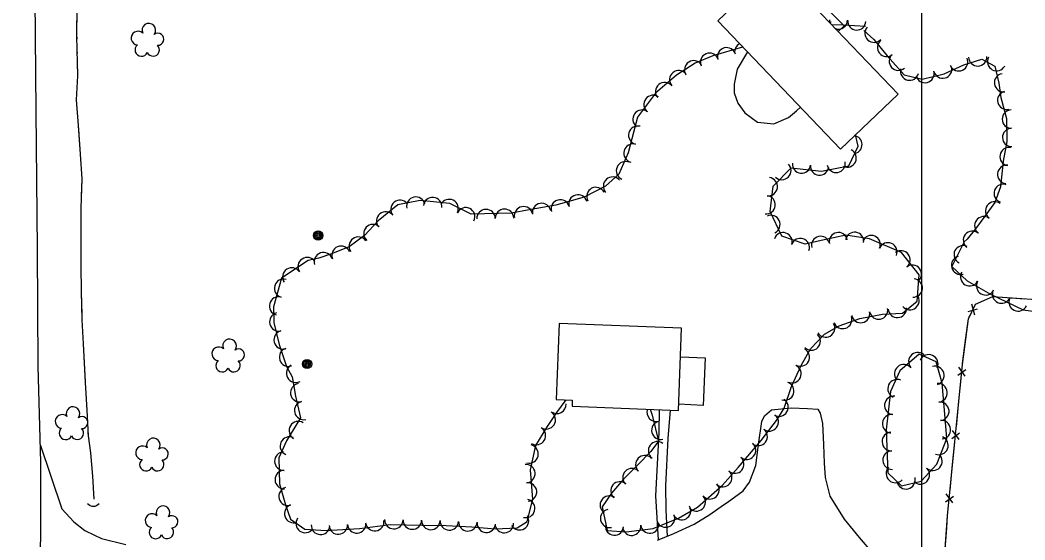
# Model space of a CAD drawing. Extents: x 353423 to 364002, y 127000 to 201942.
# Drawn here: x 362607.5 to 363044.9, y 130128.8 to 130355.1 of the extents above; entities that cross this region are included whole.
import ezdxf

# ---------------------------------------------------------------- set-up
doc = ezdxf.new("R2010")
doc.units = 0
for name, color, linetype in [('E_DTM_SlopeBottom', 7, 'Continuous'), ('E_DTM_SlopeTop', 7, 'Continuous'), ('E_FEN_Generic', 7, 'Continuous'), ('E_LAND_BrushLine', 7, 'Continuous'), ('E_LAND_TreeLine', 7, 'Continuous'), ('E_MISCPROP', 7, 'Continuous'), ('E_STRUCT_WingWall', 7, 'Continuous'), ('E_WTR_FlowLine', 7, 'Continuous')]:
    doc.layers.add(name, color=color, linetype=linetype)

msp = doc.modelspace()

# ---------------------------------------------------------------- linework, layer by layer
at = {"layer": 'E_DTM_SlopeBottom'}
for p, q in [((363023, 130226.69), (363021.73, 130231.43)), ((363020.18, 130228.26), (363024.24, 130229.37)), ((363015.73, 130200.53), (363019.14, 130202.98)), ((363018.92, 130200.04), (363016.08, 130204.04)), ((363013.01, 130172.96), (363016.42, 130175.41)), ((363016.2, 130172.47), (363013.36, 130176.47)), ((363010.29, 130145.39), (363013.71, 130147.84)), ((363013.48, 130144.9), (363010.64, 130148.9))]:
    msp.add_line(p, q, dxfattribs=at)
for points in [[(363007.56, 130088.5), (363011.18, 130139.22), (363017.68, 130205.11), (363020.27, 130225.02), (363023.36, 130231.38), (363030.89, 130234.7), (363051.98, 130233.27), (363132.93, 130228.24), (363205.78, 130223.19), (363203.42, 130185.62), (363202.9, 130145.2), (363200.81, 130069.61), (363200.23, 130044.56), (363197.33, 129971.76), (363196.4, 129924.88), (363195.32, 129872.89), (363192.31, 129805.81), (363190.03, 129729.17), (363186.11, 129608.76), (363301.18, 129603.29), (363362.48, 129601.18)], [(363024.3, 130231.79), (363030.89, 130234.7), (363034.93, 130234.43)], [(363034.93, 130234.43), (363044.81, 130233.76)], [(363019.19, 130216.74), (363020.27, 130225.02), (363020.95, 130226.41)], [(363017.74, 130205.57), (363019.19, 130216.74)], [(363016.11, 130189.21), (363017.09, 130199.06)], [(363015.01, 130178.01), (363016.11, 130189.21)], [(363013.4, 130161.64), (363014.37, 130171.49)], [(363012.29, 130150.44), (363013.4, 130161.64)], [(363010.82, 130134.06), (363011.18, 130139.22), (363011.65, 130143.92)], [(363010.01, 130122.83), (363010.82, 130134.06)]]:
    msp.add_lwpolyline(points, dxfattribs=at)
msp.add_arc((362639.43, 130146.58), 3.12, 217.2353, 323.4749, dxfattribs=at)
at = {"layer": 'E_DTM_SlopeTop'}
msp.add_lwpolyline([(362613.13, 130780.96), (362611.5, 130718.85), (362611.33, 130635), (362611.94, 130567.59), (362612.57, 130512.06), (362613.33, 130427.49), (362613.97, 130364.73), (362614.38, 130315.44), (362614.9, 130255.36), (362615.3, 130204.37), (362616.47, 130162.51), (362616.24, 130093.34), (362616.51, 130034.34), (362616.94, 129978.49), (362616.48, 129913.07), (362615.49, 129830.98), (362614.36, 129768.53), (362611.97, 129685.25), (362610.4, 129596.8), (362608.43, 129493.57), (362607.54, 129370.88), (362607.83, 129339.32)], dxfattribs=at)
msp.add_lwpolyline([(362613.13, 130780.96), (362611.5, 130718.85), (362611.33, 130635), (362611.94, 130567.59), (362612.57, 130512.06), (362613.33, 130427.49), (362613.97, 130364.73), (362614.38, 130315.44), (362614.9, 130255.36), (362615.3, 130204.37), (362616.47, 130162.51), (362616.24, 130093.34), (362616.51, 130034.34), (362616.94, 129978.49), (362616.48, 129913.07), (362615.49, 129830.98), (362614.36, 129768.53), (362611.97, 129685.25), (362610.4, 129596.8), (362608.43, 129493.57), (362607.54, 129370.88), (362607.83, 129339.32)], dxfattribs=at)
at = {"layer": 'E_FEN_Generic'}
for points in [[(362960.72, 130353.12), (362965.93, 130352.95), (362975.52, 130352.39)], [(362974.82, 130350.48), (362979.04, 130346.66), (362984.88, 130339.5), (362992.25, 130331.29), (363000.16, 130329.32), (363009.7, 130331.74), (363018.24, 130335.63), (363026.11, 130338.12), (363031.77, 130335.02), (363033.44, 130327.66), (363034.42, 130321.36), (363036.86, 130312.17), (363037.03, 130302.29), (363035.46, 130293.67), (363034.23, 130282.55), (363031.77, 130275.64), (363027.37, 130269.7), (363023.39, 130264.23), (363019.76, 130259.7), (363018.46, 130258.52), (363013.09, 130247.84), (363019.69, 130241.57), (363029.86, 130235.77), (363044.13, 130228.97), (363057.91, 130227)], [(362922.16, 130343.28), (362922.01, 130343.26), (362908.96, 130339.51), (362901.37, 130336.33), (362893.28, 130331.07), (362884.01, 130323.21), (362876.28, 130312.84), (362872.17, 130297.33), (362868.07, 130287.97), (362862.26, 130282.79), (362853.07, 130278), (362840.72, 130274.52), (362829.16, 130272.52), (362821.42, 130270.98), (362803.87, 130270.62), (362794.54, 130275.22), (362781.59, 130276.6), (362771.9, 130274.59), (362763.42, 130267.67), (362757.46, 130261.28), (362750.8, 130256.38), (362743.09, 130253.28), (362737.57, 130251.44), (362732.85, 130250.49), (362721.29, 130242.78), (362717.78, 130230.29), (362718.03, 130223.44), (362720.35, 130213.87), (362723.54, 130204.24), (362725.97, 130199.73), (362727.35, 130191.44), (362729.56, 130181.91), (362723.47, 130171.97), (362720.16, 130164.46), (362720.47, 130153.18), (362722.98, 130144.12), (362725.26, 130137.9), (362731.42, 130133.49), (362740.75, 130132.83), (362755.24, 130133.74), (362768.78, 130135.55), (362782.59, 130135.22), (362793, 130135.02), (362804.1, 130134.49), (362814.34, 130133.62), (362823.81, 130134.03), (362828.28, 130136.8), (362830.76, 130146.51), (362829.62, 130159.28), (362832.02, 130169.9), (362836.84, 130177.66), (362841.16, 130184.33), (362845.24, 130189.77)], [(362881.72, 130185.64), (362882.58, 130183.04), (362885.4, 130171.75), (362882.05, 130167.25), (362876.26, 130161.33), (362870.12, 130155.2), (362864.87, 130149.09), (362860.93, 130143.23), (362863.01, 130132.95), (362871.33, 130132.35), (362883.09, 130133.77), (362894.04, 130138.32), (362902.42, 130143.02), (362913.19, 130152.56), (362920.09, 130160.26), (362930.03, 130172.02), (362937.13, 130181.29), (362940.1, 130186.17), (362943.27, 130195.65), (362947.5, 130204.67), (362951.52, 130211.99), (362957.69, 130218.31), (362964.04, 130221.98), (362973.02, 130225.12), (362982.91, 130227.04), (362991.55, 130227.57), (362997.99, 130232.76), (362998.8, 130244.2), (362991.09, 130253.97), (362977.23, 130259.92), (362966.9, 130261.46), (362956.16, 130259.18), (362949.21, 130257.57), (362939.01, 130261), (362933.99, 130271.71), (362935.34, 130282.82), (362943.17, 130290.73), (362956.28, 130289.34), (362968.17, 130291.6), (362972.31, 130300.22), (362971.1, 130305.18)], [(363008.78, 130197.06), (363006.23, 130206.26), (362998.87, 130209.63), (362990.36, 130202.39), (362986.39, 130193.45), (362984.4, 130176.7), (362985.17, 130157.93), (362991.12, 130152.37), (362999.65, 130154.34), (363006.47, 130161.72), (363010.9, 130172.91), (363010.21, 130181.79), (363008.78, 130197.06)]]:
    msp.add_lwpolyline(points, dxfattribs=at)
for centre, radius, start, end in [((362663.56, 130350.65), 2.97, 322.8604, 205.8337), ((362963.73, 130355.1), 3.96, 178.1536, 197.0118), ((362957.07, 130356.33), 3.96, 319.892, 331.389), ((362963.73, 130355.1), 3.96, 250.3499, 358.1383), ((362971.69, 130354.69), 3.96, 176.6198, 356.6045), ((362658.81, 130347.24), 2.97, 45.2096, 266.4435), ((362667.45, 130346.73), 2.61, 267.5656, 125.4983), ((362979.18, 130349.35), 3.99, 137.8559, 317.8405), ((362660.34, 130342.09), 2.78, 128.1805, 335.9535), ((362922.51, 130341.2), 4.02, 116.5939, 189.0441), ((362984.62, 130343.12), 3.99, 129.1998, 309.1845), ((362665.4, 130342.12), 2.78, 204.8575, 45.8685), ((362907.62, 130336.66), 4.02, 22.7207, 202.7054), ((362915.03, 130339.06), 4.02, 16.0331, 196.0177), ((362989.78, 130337.16), 3.99, 131.8949, 311.8795), ((362900.72, 130333.39), 4.02, 33.0457, 213.0304), ((363016.02, 130336.91), 3.99, 204.5117, 24.4964), ((363024.3, 130339.06), 3.99, 181.9968, 1.9814), ((363032.56, 130336.97), 3.99, 151.2709, 331.2556), ((362894.23, 130329.11), 4.02, 40.2853, 220.2699), ((362994.65, 130332.84), 3.99, 166.031, 346.0157), ((363001.37, 130331.78), 3.99, 194.2529, 14.2376), ((363009.1, 130333.74), 3.99, 194.2529, 14.2376), ((363035.54, 130327.79), 3.99, 98.8208, 278.8055), ((362888.1, 130323.91), 4.02, 40.2853, 220.2699), ((362883.03, 130318.37), 4.02, 53.3035, 233.2881), ((363036.9, 130320.16), 3.99, 104.8813, 284.8659), ((362878.22, 130311.92), 4.02, 53.3035, 233.2881), ((363038.95, 130311.95), 3.99, 91.0049, 270.9896), ((362876.36, 130304.94), 4.02, 75.1749, 255.1596), ((363039.09, 130303.97), 3.99, 91.0049, 270.9896), ((362874.31, 130297.17), 4.02, 75.1749, 255.1596), ((362970.02, 130300.86), 3.97, 283.7395, 80.4098), ((362967.5, 130295.01), 3.97, 244.3375, 64.3222), ((363037.95, 130295.68), 3.99, 79.6712, 259.6559), ((362871.03, 130289.48), 4.02, 66.3269, 246.3116), ((362939.1, 130289.57), 3.97, 225.2877, 45.2724), ((362947.62, 130292.35), 3.97, 173.9324, 353.9171), ((362955.51, 130291.51), 3.97, 173.9324, 353.9171), ((362962.72, 130292.68), 3.97, 190.7623, 10.747), ((363036.93, 130287.92), 3.99, 83.689, 263.6736), ((362865.39, 130282.76), 4.02, 41.7372, 221.7219), ((362933.21, 130282.57), 3.97, 263.0961, 83.0808), ((363035.41, 130279.65), 3.99, 70.4169, 250.4016), ((362850.36, 130275.05), 4.02, 15.7477, 195.7324), ((362858.15, 130278.27), 4.02, 27.5304, 207.5151), ((362932.26, 130274.69), 3.97, 263.0961, 83.0808), ((362772.86, 130272.66), 4.02, 39.2242, 219.2088), ((362779.73, 130274.07), 4.02, 11.7264, 191.711), ((362787.04, 130273.9), 4.02, 353.9093, 173.894), ((362794.25, 130273.02), 4.02, 333.7505, 153.7352), ((362834.52, 130271.31), 4.02, 9.7912, 189.7759), ((362842.62, 130272.87), 4.02, 15.7477, 195.7324), ((363031.67, 130272), 3.99, 53.5143, 233.499), ((362766.63, 130267.57), 4.02, 39.2242, 219.2088), ((362801.46, 130269.46), 4.02, 333.7505, 153.7352), ((362810.31, 130268.64), 4.02, 1.186, 181.1707), ((362818.35, 130268.81), 4.02, 1.186, 181.1707), ((362826.66, 130269.88), 4.02, 11.3133, 191.298), ((362934.31, 130266.13), 3.97, 295.0977, 115.0824), ((362761.13, 130262.13), 4.02, 47.0165, 227.0012), ((363026.96, 130265.58), 3.99, 53.9255, 233.9102), ((362939.58, 130258.61), 3.97, 341.4145, 161.3992), ((362963.66, 130258.65), 3.97, 11.9643, 191.949), ((362970.74, 130258.79), 3.97, 351.5363, 171.521), ((362977.96, 130257.35), 3.97, 336.7781, 156.7628), ((363022.03, 130259.19), 3.99, 51.3109, 231.2956), ((362747.23, 130252.67), 4.02, 21.9588, 201.9435), ((362754.74, 130256.67), 4.02, 36.3483, 216.333), ((362947.11, 130256.08), 3.97, 341.4145, 161.3992), ((362955.94, 130257), 3.97, 13.1263, 193.111), ((362985.26, 130254.21), 3.97, 336.7781, 156.7628), ((363017.99, 130252.94), 3.99, 63.3226, 243.3073), ((362739.55, 130249.89), 4.02, 18.3399, 198.3246), ((362991, 130250.73), 3.97, 308.2794, 128.2641), ((362732.49, 130247.72), 4.02, 33.6954, 213.6801), ((362995.92, 130244.5), 3.97, 308.2794, 128.2641), ((363016.84, 130248.33), 3.99, 105.8516, 285.8363), ((362725.8, 130243.26), 4.02, 33.6954, 213.6801), ((363020.81, 130243.33), 3.99, 150.3314, 330.316), ((362722.23, 130238.35), 4.02, 74.3401, 254.3247), ((362996.31, 130238.44), 3.97, 265.9366, 85.9213), ((363027.74, 130239.38), 3.99, 150.3314, 330.316), ((362994.82, 130232.87), 3.97, 218.9087, 38.8934), ((363034.69, 130235.79), 3.99, 154.5111, 334.4958), ((362720.06, 130230.6), 4.02, 74.3401, 254.3247), ((363041.89, 130232.35), 3.99, 154.5111, 334.4958), ((362720.14, 130223.67), 4.02, 103.6689, 283.6536), ((362973.39, 130227.3), 3.97, 191.0275, 11.0122), ((362981.18, 130228.82), 3.97, 191.0275, 11.0122), ((362989.36, 130229.52), 3.97, 183.4903, 3.475), ((362958.16, 130220.98), 3.97, 210.0153, 30), ((362965.57, 130224.72), 3.97, 199.252, 19.2366), ((362722.03, 130215.86), 4.02, 103.6689, 283.6536), ((362951.87, 130215.33), 3.97, 225.7231, 45.7078), ((362698.71, 130213.24), 2.97, 322.8604, 205.8337), ((362693.96, 130209.82), 2.97, 45.2096, 266.4435), ((362702.6, 130209.32), 2.61, 267.5656, 125.4983), ((362724.39, 130208.36), 4.02, 108.3265, 288.3112), ((362947.15, 130208.34), 3.97, 241.217, 61.2017), ((362998.28, 130206.36), 4.04, 40.4404, 220.4251), ((363003, 130205.41), 4.04, 335.4026, 155.3873), ((362695.49, 130204.67), 2.78, 128.1805, 335.9535), ((362700.55, 130204.71), 2.78, 204.8575, 45.8685), ((362727.48, 130201.36), 4.02, 118.316, 298.3007), ((362943.54, 130201.12), 3.97, 244.8564, 64.8411), ((362992.13, 130201.11), 4.04, 40.4404, 220.4251), ((363005.66, 130200.39), 4.04, 285.5321, 105.5168), ((362729.25, 130192.86), 4.02, 99.4879, 279.4726), ((362940.38, 130193.58), 3.97, 251.551, 71.5356), ((362989.22, 130194.61), 4.04, 66.0244, 246.009), ((363007.05, 130192.84), 4.04, 275.333, 95.3177), ((362987.8, 130187.36), 4.04, 83.249, 263.2337), ((362630.56, 130183.79), 2.97, 322.8604, 205.8337), ((362730.98, 130185.14), 4.02, 103.0734, 283.0581), ((362841.15, 130187.82), 4.02, 233.1581, 3.9174), ((362937.9, 130186.55), 3.97, 238.7136, 58.6983), ((363007.8, 130184.78), 4.04, 275.333, 95.3177), ((362625.8, 130180.38), 2.97, 45.2096, 266.4435), ((362634.45, 130179.87), 2.61, 267.5656, 125.4983), ((362836.54, 130181.07), 4.02, 237.0497, 57.0344), ((362884.34, 130184.33), 3.97, 160.1121, 288.3107), ((362933.63, 130180.13), 3.97, 232.5519, 52.5365), ((362986.85, 130179.33), 4.04, 83.249, 263.2337), ((362728.63, 130176.37), 4.02, 58.4945, 238.4792), ((362886.36, 130176.49), 3.97, 104.026, 284.0107), ((363008.48, 130176.76), 4.04, 274.4626, 94.4473), ((362627.34, 130175.23), 2.78, 128.1805, 335.9535), ((362632.4, 130175.27), 2.78, 204.8575, 45.8685), ((362724.75, 130169.66), 4.02, 66.2423, 246.227), ((362832.23, 130174.23), 4.02, 238.1745, 58.1592), ((362928.8, 130173.83), 3.97, 232.5519, 52.5365), ((362986.73, 130171.61), 4.04, 92.3509, 272.3356), ((363007.43, 130169.91), 4.04, 248.4061, 68.3908), ((362660.8, 130166.73), 2.97, 45.2096, 266.4435), ((362665.55, 130170.14), 2.97, 322.8604, 205.8337), ((362829.03, 130166.21), 4.02, 257.274, 77.2587), ((362884.93, 130167.64), 3.97, 53.3502, 233.3349), ((362923.76, 130167.82), 3.97, 229.7877, 49.7724), ((362669.44, 130166.22), 2.61, 267.5656, 125.4983), ((362722.31, 130163.09), 4.02, 91.5406, 271.5253), ((362879.41, 130161.57), 3.97, 45.6632, 225.6478), ((362987.06, 130163.53), 4.04, 92.3509, 272.3356), ((363004.83, 130163.07), 4.04, 227.2976, 47.2823), ((362662.33, 130161.58), 2.78, 128.1805, 335.9535), ((362667.39, 130161.62), 2.78, 204.8575, 45.8685), ((362827.65, 130157.69), 4.02, 275.1155, 95.1002), ((362918.63, 130161.75), 3.97, 229.7877, 49.7724), ((362988.49, 130157.72), 4.04, 136.9435, 316.9282), ((362722.52, 130155.05), 4.02, 91.5406, 271.5253), ((362873.79, 130155.92), 3.97, 44.961, 224.9457), ((362913.38, 130155.88), 3.97, 228.1375, 48.1222), ((362999.35, 130157.13), 4.04, 227.2976, 47.2823), ((362828.37, 130149.68), 4.02, 275.1155, 95.1002), ((362868.55, 130150.18), 3.97, 49.3353, 229.32), ((362907.81, 130150.57), 3.97, 221.5433, 41.5279), ((362993.09, 130155), 4.04, 193.0057, 12.9904), ((362724.16, 130147.74), 4.02, 105.5024, 285.4871), ((362863.96, 130144.01), 3.97, 56.0883, 236.0729), ((362901.87, 130145.31), 3.97, 221.5433, 41.5279), ((362669.73, 130140.65), 2.97, 322.8604, 205.8337), ((362726.63, 130140.28), 4.02, 110.1745, 290.1592), ((362827.57, 130142.51), 4.02, 255.6541, 75.6388), ((362895.44, 130141.49), 3.97, 209.2995, 29.2842), ((362664.98, 130137.24), 2.97, 45.2096, 266.4435), ((362673.62, 130136.73), 2.61, 267.5656, 125.4983), ((362824.89, 130137.17), 4.02, 211.783, 31.7677), ((362864.08, 130138.15), 3.97, 101.4387, 281.4234), ((362888.47, 130138.25), 3.97, 202.587, 22.5717), ((362666.51, 130132.09), 2.78, 128.1805, 335.9535), ((362731.59, 130135.95), 4.02, 144.4216, 324.4063), ((362738.3, 130135.12), 4.02, 175.9809, 355.9656), ((362746.04, 130135.27), 4.02, 183.5887, 3.5734), ((362754.07, 130135.78), 4.02, 183.5887, 3.5734), ((362761.9, 130136.75), 4.02, 187.6267, 7.6114), ((362770.21, 130137.62), 4.02, 178.6432, 358.6279), ((362778.25, 130137.43), 4.02, 178.6432, 358.6279), ((362786.28, 130137.26), 4.02, 178.902, 358.8867), ((362794.37, 130137.06), 4.02, 177.284, 357.2687), ((362802.41, 130136.68), 4.02, 177.284, 357.2687), ((362810.5, 130136.06), 4.02, 175.1186, 355.1032), ((362818.25, 130135.9), 4.02, 182.5235, 2.5082), ((362866.2, 130134.8), 3.97, 175.9108, 355.8955), ((362873.71, 130134.73), 3.97, 186.8591, 6.8438), ((362881.6, 130135.68), 3.97, 186.8591, 6.8438), ((362671.57, 130132.13), 2.78, 204.8575, 45.8685)]:
    msp.add_arc(centre, radius, start, end, dxfattribs=at)
at = {"layer": 'E_LAND_BrushLine'}
for centre, radius in [((362737.27, 130261.31), 2.02), ((362737.26, 130261.32), 1.52), ((362737.29, 130261.29), 1.01), ((362737.28, 130261.3), 0.502), ((362732.46, 130205.38), 2.02), ((362732.45, 130205.39), 1.52), ((362732.48, 130205.36), 1.01), ((362732.48, 130205.37), 0.502)]:
    msp.add_circle(centre, radius, dxfattribs=at)
at = {"layer": 'E_LAND_TreeLine'}
msp.add_line((363000, 129000), (363000, 131500), dxfattribs=at)
at = {"layer": 'E_MISCPROP'}
for points in [[(362927.45, 130385.91), (362938.8, 130380.95), (362954.16, 130364.94), (362966.14, 130352.6), (362963.59, 130350.12)], [(362924.11, 130341.24), (362919.6, 130333.68), (362918.35, 130327.21), (362918.28, 130323.41), (362919.94, 130318.93), (362922.92, 130314.74), (362928.4, 130310.7), (362935.51, 130309.87), (362941.99, 130312.66), (362945.45, 130315.51), (362947.15, 130317.11)], [(362885.35, 130128.9), (362884.29, 130147.99), (362885.72, 130175.5), (362885.89, 130185.47)], [(362884.9, 130128.73), (362892.09, 130131.54), (362900.94, 130135.7), (362907.76, 130139.9), (362913.68, 130144.02), (362915.24, 130145.13), (362922.22, 130150.2), (362924.99, 130154), (362927.76, 130161.22), (362928.96, 130170.39), (362930.39, 130180.28), (362931.48, 130182.83), (362934.56, 130185.41), (362943.15, 130186.24), (362950.21, 130186.02), (362954.76, 130185.7), (362955.71, 130183.94), (362956.73, 130179.42), (362957.26, 130170.3), (362957.55, 130162.25), (362957.9, 130155.91), (362959.96, 130147.84), (362966.23, 130137.78), (362972.67, 130129.79), (362978.73, 130122.86)], [(362890.46, 130185.29), (362889.51, 130172.92), (362888.5, 130152.4), (362888.56, 130141.69), (362889.19, 130130.41)], [(362616.25, 130170.32), (362625.66, 130142.35), (362630.96, 130136.7), (362635.7, 130132.85), (362639.88, 130130.82), (362643.04, 130129.42), (362653.51, 130126.8)]]:
    msp.add_lwpolyline(points, dxfattribs=at)
at = {"layer": 'E_STRUCT_WingWall'}
for points in [[(362639.77, 130146.52), (362639.24, 130156.61), (362638.36, 130166.66), (362637.28, 130174.15), (362636.68, 130185.21), (362636.07, 130197.34), (362635.12, 130214.19), (362634.58, 130224.62), (362634.29, 130236.79), (362634.15, 130248.19), (362634.07, 130263.99), (362634.15, 130273.14), (362634.49, 130285.9), (362633.89, 130296.71), (362632.92, 130309.17), (362632.07, 130320.4), (362632.71, 130330.73), (362632.57, 130337.03), (362632.45, 130341.63), (362632.26, 130348.58), (362632.32, 130359.39)], [(362632.28, 130352.75), (362632.29, 130354.77)], [(362632.31, 130346.7), (362632.26, 130348.58), (362632.26, 130348.72)], [(362632.47, 130340.65), (362632.45, 130341.63), (362632.42, 130342.67)], [(362633.05, 130307.45), (362632.92, 130309.17), (362632.07, 130320.4), (362632.71, 130330.73), (362632.58, 130336.63)], [(362634.28, 130278.26), (362634.49, 130285.9), (362633.89, 130296.71), (362633.05, 130307.45)], [(362634.14, 130272.21), (362634.15, 130273.14), (362634.17, 130274.22)], [(362634.09, 130266.16), (362634.1, 130268.18)], [(362634.09, 130260.11), (362634.08, 130262.13)], [(362634.52, 130226.84), (362634.29, 130236.79), (362634.15, 130248.19), (362634.11, 130256.08)], [(362636.05, 130197.63), (362635.12, 130214.19), (362634.58, 130224.62), (362634.52, 130226.84)], [(362636.36, 130191.59), (362636.26, 130193.6)], [(362636.67, 130185.54), (362636.57, 130187.56)], [(362636.99, 130179.5), (362636.88, 130181.51)], [(362639.77, 130146.52), (362639.24, 130156.61), (362638.36, 130166.66), (362637.28, 130174.15), (362637.21, 130175.47)]]:
    msp.add_lwpolyline(points, dxfattribs=at)
at = {"layer": 'E_WTR_FlowLine'}
for points in [[(362911.23, 130354.73), (362964.54, 130298.91), (362989.62, 130322.86), (362936.31, 130378.68)], [(362847.76, 130186.99), (362894.04, 130185.15), (362895.46, 130220.92), (362842.15, 130223.04), (362840.83, 130189.95), (362847.86, 130189.67)]]:
    msp.add_lwpolyline(points, close=True, dxfattribs=at)
msp.add_lwpolyline([(362894.97, 130208.53), (362905.74, 130208.12), (362904.86, 130187.3), (362894.15, 130187.9)], dxfattribs=at)

doc.saveas('drawing.dxf')
